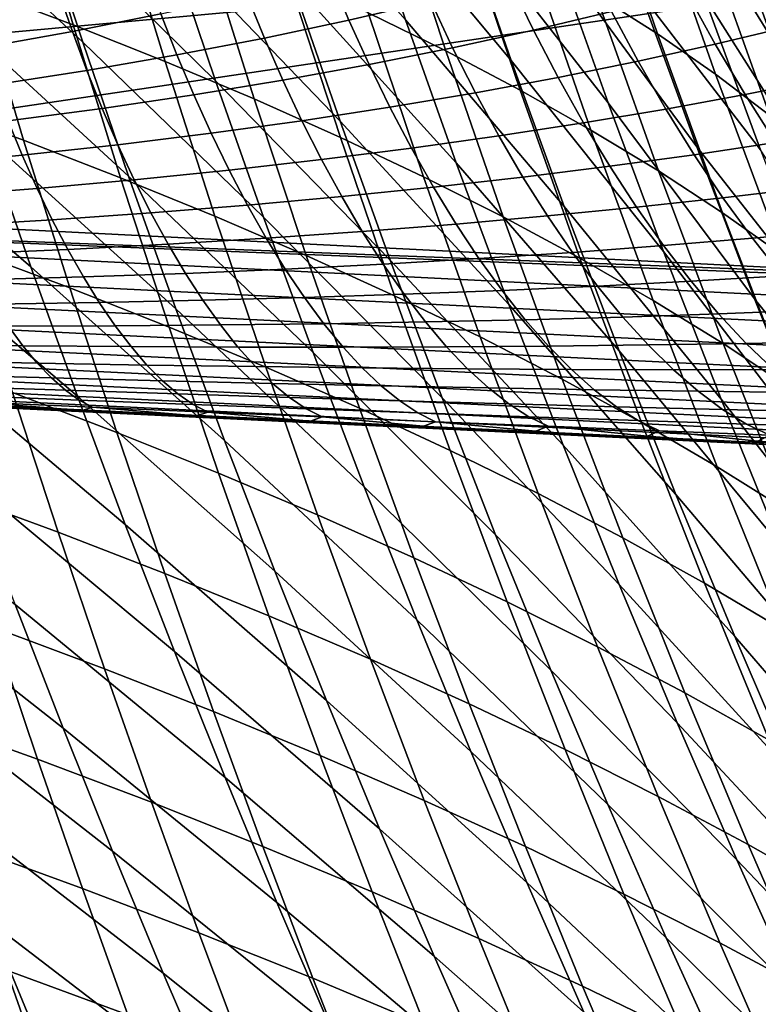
# Model space of a CAD drawing. Header units: metres. Extents: x -248 to 28, y -28 to 28.
# Tile 270 of 507: x -28.33 to -26.32, y -12.29 to -9.61. Entities that reach past the tile are written whole.
import ezdxf

# ---------------------------------------------------------------- set-up
doc = ezdxf.new("R2010")
doc.units = ezdxf.units.M
doc.layers.add('solid_10_061_053_XXX', color=7, linetype='CONTINUOUS')

msp = doc.modelspace()

# ---------------------------------------------------------------- linework, layer by layer
at = {"layer": 'solid_10_061_053_XXX'}
for points in [[(-26.359903, -8.659071, 29.647028), (-26.123323, -9.244266, 28.676643), (-25.951056, -9.717511, 28.927715), (-26.202505, -9.124707, 29.883686)], [(-26.279995, -9.662742, 34.025173), (-26.614149, -9.12011, 34.9706), (-26.755707, -8.693079, 34.721672), (-26.43429, -9.230078, 33.762093)], [(-27.279171, -9.610441, 40.379803), (-27.717262, -9.117558, 41.293125), (-27.839912, -8.727932, 41.032051), (-27.412252, -9.217152, 40.104603)], [(-25.8545, -9.959603, 117.296837), (-26.332825, -8.776834, 117.224854), (-26.350863, -8.782886, 117.114609), (-25.878548, -9.9695, 117.194351)], [(-25.82058, -9.945643, 117.396004), (-26.303453, -8.766201, 117.332352), (-26.332825, -8.776834, 117.224854), (-25.8545, -9.959603, 117.296837)], [(-26.11746, -9.786198, 32.816685), (-26.43429, -9.230078, 33.762093), (-26.58165, -8.794518, 33.512455), (-26.278191, -9.34453, 32.552673)], [(-25.878548, -9.9695, 117.194351), (-26.350863, -8.782886, 117.114609), (-26.229885, -9.112985, 117.108063)], [(-26.991463, -9.721471, 39.187843), (-27.412252, -9.217152, 40.104603), (-27.540272, -8.820374, 39.84174), (-27.130484, -9.320638, 38.910595)], [(-28.159082, -9.670756, 44.198551), (-28.658716, -9.206562, 45.083057), (-28.77042, -8.840384, 44.817085), (-28.279867, -9.30183, 43.918621)], [(-25.978354, -9.914771, 31.608021), (-26.278191, -9.34453, 32.552673), (-26.431526, -8.900095, 32.302467), (-26.14571, -9.463738, 31.343222)], [(-27.797192, -9.776413, 43.028721), (-28.279867, -9.30183, 43.918621), (-28.396559, -8.929318, 43.6502), (-27.923494, -9.400808, 42.746063)], [(-26.726862, -9.836903, 37.991173), (-27.130484, -9.320638, 38.910595), (-27.264086, -8.916399, 38.646061), (-26.872057, -9.428204, 37.71199)], [(-32.145775, -9.990555, 165.550507), (-24.730995, -9.312403, 163.919098), (-32.114403, -8.974587, 165.913834), (-32.180965, -9.988788, 165.560165)], [(-26.48547, -9.95693, 36.790665), (-26.872057, -9.428204, 37.71199), (-27.011459, -9.016183, 37.4459), (-26.637077, -9.540035, 36.50967)], [(-27.457806, -9.886201, 41.851467), (-27.923494, -9.400808, 42.746063), (-28.045408, -9.021671, 42.475281), (-27.589882, -9.503618, 41.566166)], [(-26.592409, -9.648623, 114.56546), (-26.763336, -9.150677, 114.719658), (-26.925318, -9.049584, 114.399872), (-26.760546, -9.541, 114.24678)], [(-28.185005, -9.624077, 111.582626), (-28.310827, -9.197971, 111.740906), (-28.563286, -9.105573, 111.475822), (-28.443348, -9.526827, 111.319122)], [(-27.14106, -10.000308, 40.667645), (-27.589882, -9.503618, 41.566166), (-27.717262, -9.117558, 41.293125), (-27.279171, -9.610441, 40.379803)], [(-26.311571, -9.965071, 35.50806), (-26.637077, -9.540035, 36.50967), (-26.78249, -9.119904, 36.242146), (-26.466091, -9.544119, 35.23262)], [(-26.118803, -10.092443, 34.302052), (-26.466091, -9.544119, 35.23262), (-26.614149, -9.12011, 34.9706), (-26.279995, -9.662742, 34.025173)], [(-27.169701, -9.694968, 113.162674), (-27.321665, -9.232095, 113.320465), (-27.526894, -9.133697, 113.022598), (-27.381054, -9.590811, 112.86615)], [(-26.43408, -9.758617, 114.88858), (-26.611231, -9.253966, 115.043869), (-26.763336, -9.150677, 114.719658), (-26.592409, -9.648623, 114.56546)], [(-28.034229, -10.036222, 44.49025), (-28.543188, -9.569102, 45.360172), (-28.658716, -9.206562, 45.083057), (-28.159082, -9.670756, 44.198551)], [(-27.934351, -9.723778, 111.852844), (-28.06616, -9.292667, 112.01268), (-28.310827, -9.197971, 111.740906), (-28.185005, -9.624077, 111.582626)], [(-26.847057, -10.118938, 39.478127), (-27.279171, -9.610441, 40.379803), (-27.412252, -9.217152, 40.104603), (-26.991463, -9.721471, 39.187843)], [(-26.967215, -9.801558, 113.464859), (-27.125389, -9.332761, 113.62397), (-27.321665, -9.232095, 113.320465), (-27.169701, -9.694968, 113.162674)], [(-25.949377, -10.225001, 33.094864), (-26.279995, -9.662742, 34.025173), (-26.43429, -9.230078, 33.762093), (-26.11746, -9.786198, 32.816685)], [(-26.285772, -9.871007, 115.215828), (-26.469215, -9.359477, 115.372192), (-26.611231, -9.253966, 115.043869), (-26.43408, -9.758617, 114.88858)], [(-26.166096, -9.524249, 116.425629), (-26.326088, -9.268298, 116.127335), (-26.337502, -9.467232, 115.704323), (-26.135956, -9.796414, 115.975426)], [(-30.01219, -10.097706, 164.964523), (-24.730995, -9.312403, 163.919098), (-32.145775, -9.990555, 165.550507)], [(-30.01219, -10.097706, 164.964523), (-25.644665, -10.317073, 163.76239), (-24.730995, -9.312403, 163.919098)], [(-27.666533, -10.148591, 43.32354), (-28.159082, -9.670756, 44.198551), (-28.279867, -9.30183, 43.918621), (-27.797192, -9.776413, 43.028721)], [(-27.691605, -9.825959, 112.12957), (-27.829498, -9.389688, 112.290955), (-28.06616, -9.292667, 112.01268), (-27.934351, -9.723778, 111.852844)], [(-26.575905, -10.242293, 38.283787), (-26.991463, -9.721471, 39.187843), (-27.130484, -9.320638, 38.910595), (-26.726862, -9.836903, 37.991173)], [(-26.773811, -9.910609, 113.772438), (-26.938278, -9.435721, 113.932846), (-27.125389, -9.332761, 113.62397), (-26.967215, -9.801558, 113.464859)], [(-26.469215, -9.359477, 115.372192), (-26.285772, -9.871007, 115.215828), (-26.147705, -9.985816, 115.546906), (-26.337502, -9.467232, 115.704323)], [(-27.456982, -9.930651, 112.412605), (-27.601057, -9.489059, 112.575508), (-27.829498, -9.389688, 112.290955), (-27.691605, -9.825959, 112.12957)], [(-27.32106, -10.26539, 42.149323), (-27.797192, -9.776413, 43.028721), (-27.923494, -9.400808, 42.746063), (-27.457806, -9.886201, 41.851467)], [(-28.320345, -9.938664, 111.155121), (-28.443348, -9.526827, 111.319122), (-28.709164, -9.431998, 111.062538), (-28.592138, -9.839257, 110.900253)], [(-27.210461, -9.559407, 157.99324), (-27.433493, -9.611295, 158.188004), (-27.485819, -9.48705, 158.158035), (-27.267401, -9.428675, 157.963745)], [(-26.718, -9.587464, 157.629532), (-26.930592, -9.638258, 157.832947), (-26.995209, -9.504625, 157.794189), (-26.787838, -9.447042, 157.591156)], [(-26.589706, -10.022148, 114.085091), (-26.760546, -9.541, 114.24678), (-26.938278, -9.435721, 113.932846), (-26.773811, -9.910609, 113.772438)], [(-26.327703, -10.370575, 37.085495), (-26.726862, -9.836903, 37.991173), (-26.872057, -9.428204, 37.71199), (-26.48547, -9.95693, 36.790665)], [(-28.30077, -10.283851, 45.948822), (-28.835106, -9.824257, 46.798061), (-28.949181, -9.471342, 46.512821), (-28.423862, -9.92815, 45.648674)], [(-26.337502, -9.467232, 115.704323), (-26.147705, -9.985816, 115.546906), (-26.135956, -9.796414, 115.975426)], [(-27.945982, -9.593938, 158.533081), (-28.187412, -9.642171, 158.713165), (-28.224976, -9.53327, 158.690567), (-27.987394, -9.479218, 158.510895)], [(-27.433493, -9.611295, 158.188004), (-27.664165, -9.660178, 158.378189), (-27.712059, -9.542182, 158.347931), (-27.485819, -9.48705, 158.158035)], [(-27.230698, -10.037881, 112.701736), (-27.381054, -9.590811, 112.86615), (-27.601057, -9.489059, 112.575508), (-27.456982, -9.930651, 112.412605)], [(-26.232098, -9.627965, 157.259491), (-26.43483, -9.676715, 157.470703), (-26.513218, -9.534156, 157.422226), (-26.31633, -9.478396, 157.211349)], [(-28.055918, -10.040645, 111.416924), (-28.185005, -9.624077, 111.582626), (-28.443348, -9.526827, 111.319122), (-28.320345, -9.938664, 111.155121)], [(-26.997948, -10.386817, 40.968445), (-27.457806, -9.886201, 41.851467), (-27.589882, -9.503618, 41.566166), (-27.14106, -10.000308, 40.667645)], [(-26.930592, -9.638258, 157.832947), (-27.15089, -9.68646, 158.032181), (-27.210461, -9.559407, 157.99324), (-26.995209, -9.504625, 157.794189)], [(-28.187412, -9.642171, 158.713165), (-28.436157, -9.686725, 158.887863), (-28.47006, -9.583352, 158.86499), (-28.224976, -9.53327, 158.690567)], [(-27.664165, -9.660178, 158.378189), (-27.90233, -9.705939, 158.563461), (-27.945982, -9.593938, 158.533081), (-27.712059, -9.542182, 158.347931)], [(-26.415113, -10.136202, 114.402512), (-26.592409, -9.648623, 114.56546), (-26.760546, -9.541, 114.24678), (-26.589706, -10.022148, 114.085091)], [(-26.43483, -9.676715, 157.470703), (-26.645285, -9.723204, 157.678101), (-26.718, -9.587464, 157.629532), (-26.513218, -9.534156, 157.422226)], [(-26.150623, -10.382922, 35.797283), (-26.48547, -9.95693, 36.790665), (-26.637077, -9.540035, 36.50967), (-26.311571, -9.965071, 35.50806)], [(-25.950748, -10.51911, 34.593098), (-26.311571, -9.965071, 35.50806), (-26.466091, -9.544119, 35.23262), (-26.118803, -10.092443, 34.302052)], [(-27.905338, -10.398357, 44.793987), (-28.423862, -9.92815, 45.648674), (-28.543188, -9.569102, 45.360172), (-28.034229, -10.036222, 44.49025)], [(-27.15089, -9.68646, 158.032181), (-27.378777, -9.731991, 158.226944), (-27.433493, -9.611295, 158.188004), (-27.210461, -9.559407, 157.99324)], [(-27.90233, -9.705939, 158.563461), (-28.147802, -9.748447, 158.743515), (-28.187412, -9.642171, 158.713165), (-27.945982, -9.593938, 158.533081)], [(-27.01297, -10.147679, 112.996765), (-27.169701, -9.694968, 113.162674), (-27.381054, -9.590811, 112.86615), (-27.230698, -10.037881, 112.701736)], [(-26.697298, -10.51308, 39.781776), (-27.14106, -10.000308, 40.667645), (-27.279171, -9.610441, 40.379803), (-26.847057, -10.118938, 39.478127)], [(-26.645285, -9.723204, 157.678101), (-26.863365, -9.767374, 157.881409), (-26.930592, -9.638258, 157.832947), (-26.718, -9.587464, 157.629532)], [(-27.79907, -10.145227, 111.68544), (-27.934351, -9.723778, 111.852844), (-28.185005, -9.624077, 111.582626), (-28.055918, -10.040645, 111.416924)], [(-27.378777, -9.731991, 158.226944), (-27.614103, -9.774754, 158.416946), (-27.664165, -9.660178, 158.378189), (-27.433493, -9.611295, 158.188004)], [(-26.144821, -9.771742, 157.318634), (-26.353689, -9.813688, 157.529663), (-26.43483, -9.676715, 157.470703), (-26.232098, -9.627965, 157.259491)], [(-28.147802, -9.748447, 158.743515), (-28.400375, -9.787564, 158.91806), (-28.436157, -9.686725, 158.887863), (-28.187412, -9.642171, 158.713165)], [(-27.614103, -9.774754, 158.416946), (-27.856707, -9.814647, 158.601898), (-27.90233, -9.705939, 158.563461), (-27.664165, -9.660178, 158.378189)], [(-26.863365, -9.767374, 157.881409), (-27.088949, -9.809162, 158.080338), (-27.15089, -9.68646, 158.032181), (-26.930592, -9.638258, 157.832947)], [(-26.250252, -10.252798, 114.72438), (-26.43408, -9.758617, 114.88858), (-26.592409, -9.648623, 114.56546), (-26.415113, -10.136202, 114.402512)], [(-27.531548, -10.517452, 43.630802), (-28.034229, -10.036222, 44.49025), (-28.159082, -9.670756, 44.198551), (-27.666533, -10.148591, 43.32354)], [(-27.088949, -9.809162, 158.080338), (-27.321909, -9.8485, 158.274612), (-27.378777, -9.731991, 158.226944), (-27.15089, -9.68646, 158.032181)], [(-26.353689, -9.813688, 157.529663), (-26.570086, -9.85356, 157.736649), (-26.645285, -9.723204, 157.678101), (-26.43483, -9.676715, 157.470703)], [(-27.856707, -9.814647, 158.601898), (-28.10639, -9.851553, 158.781494), (-28.147802, -9.748447, 158.743515), (-27.90233, -9.705939, 158.563461)], [(-26.804014, -10.260075, 113.297485), (-26.967215, -9.801558, 113.464859), (-27.169701, -9.694968, 113.162674), (-27.01297, -10.147679, 112.996765)], [(-27.550024, -10.252446, 111.960487), (-27.691605, -9.825959, 112.12957), (-27.934351, -9.723778, 111.852844), (-27.79907, -10.145227, 111.68544)], [(-27.321909, -9.8485, 158.274612), (-27.562082, -9.885304, 158.463974), (-27.614103, -9.774754, 158.416946), (-27.378777, -9.731991, 158.226944)], [(-26.419218, -10.64439, 38.590179), (-26.847057, -10.118938, 39.478127), (-26.991463, -9.721471, 39.187843), (-26.575905, -10.242293, 38.283787)], [(-26.570086, -9.85356, 157.736649), (-26.793894, -9.89131, 157.939331), (-26.863365, -9.767374, 157.881409), (-26.645285, -9.723204, 157.678101)], [(-28.10639, -9.851553, 158.781494), (-28.362946, -9.885353, 158.955475), (-28.400375, -9.787564, 158.91806), (-28.147802, -9.748447, 158.743515)], [(-26.793894, -9.89131, 157.939331), (-27.024982, -9.926884, 158.137466), (-27.088949, -9.809162, 158.080338), (-26.863365, -9.767374, 157.881409)], [(-26.095333, -10.371963, 115.0504), (-26.285772, -9.871007, 115.215828), (-26.43408, -9.758617, 114.88858), (-26.250252, -10.252798, 114.72438)], [(-27.562082, -9.885304, 158.463974), (-27.809294, -9.919486, 158.648148), (-27.856707, -9.814647, 158.601898), (-27.614103, -9.774754, 158.416946)], [(-27.179678, -10.641274, 42.46003), (-27.666533, -10.148591, 43.32354), (-27.797192, -9.776413, 43.028721), (-27.32106, -10.26539, 42.149323)], [(-26.054962, -9.908984, 157.388504), (-26.270229, -9.944366, 157.598816), (-26.353689, -9.813688, 157.529663), (-26.144821, -9.771742, 157.318634)], [(-28.173939, -10.636349, 46.260864), (-28.717516, -10.173808, 47.094555), (-28.835106, -9.824257, 46.798061), (-28.30077, -10.283851, 45.948822)], [(-27.809294, -9.919486, 158.648148), (-28.063339, -9.950944, 158.826874), (-28.10639, -9.851553, 158.781494), (-27.856707, -9.814647, 158.601898)], [(-27.024982, -9.926884, 158.137466), (-27.263206, -9.960224, 158.33078), (-27.321909, -9.8485, 158.274612), (-27.088949, -9.809162, 158.080338)], [(-26.60405, -10.375096, 113.603607), (-26.773811, -9.910609, 113.772438), (-26.967215, -9.801558, 113.464859), (-26.804014, -10.260075, 113.297485)], [(-26.270229, -9.944366, 157.598816), (-26.492804, -9.97786, 157.804886), (-26.570086, -9.85356, 157.736649), (-26.353689, -9.813688, 157.529663)], [(-28.194525, -10.341287, 110.983757), (-28.320345, -9.938664, 111.155121), (-28.592138, -9.839257, 110.900253), (-28.472479, -10.237423, 110.730736)], [(-28.063339, -9.950944, 158.826874), (-28.324001, -9.979575, 158.999878), (-28.362946, -9.885353, 158.955475), (-28.10639, -9.851553, 158.781494)], [(-27.308996, -10.36233, 112.241852), (-27.456982, -9.930651, 112.412605), (-27.691605, -9.825959, 112.12957), (-27.550024, -10.252446, 111.960487)], [(-27.263206, -9.960224, 158.33078), (-27.508394, -9.99126, 158.519043), (-27.562082, -9.885304, 158.463974), (-27.321909, -9.8485, 158.274612)], [(-26.163813, -10.780956, 37.39452), (-26.575905, -10.242293, 38.283787), (-26.726862, -9.836903, 37.991173), (-26.327703, -10.370575, 37.085495)], [(-26.492804, -9.97786, 157.804886), (-26.722553, -10.009424, 158.006454), (-26.793894, -9.89131, 157.939331), (-26.570086, -9.85356, 157.736649)], [(-28.324001, -9.979575, 158.999878), (-28.591036, -10.005269, 159.166931), (-28.626127, -9.915916, 159.12355), (-28.362946, -9.885353, 158.955475)], [(-27.508394, -9.99126, 158.519043), (-27.760361, -10.019917, 158.701996), (-27.809294, -9.919486, 158.648148), (-27.562082, -9.885304, 158.463974)], [(-26.849869, -10.77003, 41.282516), (-27.32106, -10.26539, 42.149323), (-27.457806, -9.886201, 41.851467), (-26.997948, -10.386817, 40.968445)], [(-26.722553, -10.009424, 158.006454), (-26.959332, -10.039013, 158.203293), (-27.024982, -9.926884, 158.137466), (-26.793894, -9.89131, 157.939331)], [(-27.772442, -10.757287, 45.110031), (-28.30077, -10.283851, 45.948822), (-28.423862, -9.92815, 45.648674), (-27.905338, -10.398357, 44.793987)], [(-27.760361, -10.019917, 158.701996), (-28.018894, -10.046106, 158.87941), (-28.063339, -9.950944, 158.826874), (-27.809294, -9.919486, 158.648148)], [(-27.0762, -10.474911, 112.529327), (-27.230698, -10.037881, 112.701736), (-27.456982, -9.930651, 112.412605), (-27.308996, -10.36233, 112.241852)], [(-26.959332, -10.039013, 158.203293), (-27.202986, -10.066583, 158.395187), (-27.263206, -9.960224, 158.33078), (-27.024982, -9.926884, 158.137466)], [(-26.41329, -10.492772, 113.914825), (-26.589706, -10.022148, 114.085091), (-26.773811, -9.910609, 113.772438), (-26.60405, -10.375096, 113.603607)], [(-28.018894, -10.046106, 158.87941), (-28.283773, -10.069745, 159.051056), (-28.324001, -9.979575, 158.999878), (-28.063339, -9.950944, 158.826874)], [(-27.92382, -10.447872, 111.243713), (-28.055918, -10.040645, 111.416924), (-28.320345, -9.938664, 111.155121), (-28.194525, -10.341287, 110.983757)], [(-26.184855, -10.068069, 157.67778), (-26.413807, -10.095456, 157.882416), (-26.492804, -9.97786, 157.804886), (-26.270229, -9.944366, 157.598816)], [(-25.983282, -10.797631, 36.100647), (-26.327703, -10.370575, 37.085495), (-26.48547, -9.95693, 36.790665), (-26.150623, -10.382922, 35.797283)], [(-28.283773, -10.069745, 159.051056), (-28.554749, -10.090736, 159.21669), (-28.591036, -10.005269, 159.166931), (-28.324001, -9.979575, 158.999878)], [(-27.202986, -10.066583, 158.395187), (-27.453331, -10.092072, 158.581894), (-27.508394, -9.99126, 158.519043), (-27.263206, -9.960224, 158.33078)], [(-26.413807, -10.095456, 157.882416), (-26.649677, -10.121099, 158.082382), (-26.722553, -10.009424, 158.006454), (-26.492804, -9.97786, 157.804886)], [(-27.453331, -10.092072, 158.581894), (-27.710176, -10.115417, 158.763184), (-27.760361, -10.019917, 158.701996), (-27.508394, -9.99126, 158.519043)], [(-26.542221, -10.903934, 40.099117), (-26.997948, -10.386817, 40.968445), (-27.14106, -10.000308, 40.667645), (-26.697298, -10.51308, 39.781776)], [(-26.649677, -10.121099, 158.082382), (-26.892303, -10.144966, 158.277451), (-26.959332, -10.039013, 158.203293), (-26.722553, -10.009424, 158.006454)], [(-27.392265, -10.883102, 43.950787), (-27.905338, -10.398357, 44.793987), (-28.034229, -10.036222, 44.49025), (-27.531548, -10.517452, 43.630802)], [(-27.710176, -10.115417, 158.763184), (-27.973303, -10.136549, 158.938873), (-28.018894, -10.046106, 158.87941), (-27.760361, -10.019917, 158.701996)], [(-26.85186, -10.590219, 112.822716), (-27.01297, -10.147679, 112.996765), (-27.230698, -10.037881, 112.701736), (-27.0762, -10.474911, 112.529327)], [(-26.892303, -10.144966, 158.277451), (-27.141521, -10.16702, 158.467453), (-27.202986, -10.066583, 158.395187), (-26.959332, -10.039013, 158.203293)], [(-26.231955, -10.613132, 114.23082), (-26.415113, -10.136202, 114.402512), (-26.589706, -10.022148, 114.085091), (-26.41329, -10.492772, 113.914825)], [(-24.802998, -10.434201, 163.494354), (-32.17807, -10.065853, 165.524445), (-32.192364, -10.137871, 165.484909), (-24.817402, -10.504205, 163.454254)], [(-32.17807, -10.065853, 165.524445), (-24.814175, -10.358794, 163.53331), (-25.644665, -10.317073, 163.76239)], [(-24.802998, -10.434201, 163.494354), (-24.778044, -10.360609, 163.523331), (-24.814175, -10.358794, 163.53331), (-32.17807, -10.065853, 165.524445)], [(-32.17807, -10.065853, 165.524445), (-25.644665, -10.317073, 163.76239), (-30.01219, -10.097706, 164.964523)], [(-27.973303, -10.136549, 158.938873), (-28.242485, -10.155395, 159.108749), (-28.283773, -10.069745, 159.051056), (-28.018894, -10.046106, 158.87941)], [(-27.660585, -10.557211, 111.510399), (-27.79907, -10.145227, 111.68544), (-28.055918, -10.040645, 111.416924), (-27.92382, -10.447872, 111.243713)], [(-27.141521, -10.16702, 158.467453), (-27.397141, -10.187211, 158.652145), (-27.453331, -10.092072, 158.581894), (-27.202986, -10.066583, 158.395187)], [(-28.242485, -10.155395, 159.108749), (-28.517471, -10.171875, 159.272614), (-28.554749, -10.090736, 159.21669), (-28.283773, -10.069745, 159.051056)], [(-27.397141, -10.187211, 158.652145), (-27.65896, -10.20549, 158.83136), (-27.710176, -10.115417, 158.763184), (-27.453331, -10.092072, 158.581894)], [(-26.09803, -10.184159, 157.766174), (-26.333536, -10.20574, 157.968872), (-26.413807, -10.095456, 157.882416), (-26.184855, -10.068069, 157.67778)], [(-27.65896, -10.20549, 158.83136), (-27.92676, -10.221797, 159.004913), (-27.973303, -10.136549, 158.938873), (-27.710176, -10.115417, 158.763184)], [(-26.25684, -11.043204, 38.91069), (-26.697298, -10.51308, 39.781776), (-26.847057, -10.118938, 39.478127), (-26.419218, -10.64439, 38.590179)], [(-26.333536, -10.20574, 157.968872), (-26.575674, -10.225761, 158.166748), (-26.649677, -10.121099, 158.082382), (-26.413807, -10.095456, 157.882416)], [(-24.817402, -10.504205, 163.454254), (-32.192364, -10.137871, 165.484909), (-32.208473, -10.204795, 165.437836), (-24.833542, -10.569161, 163.406967)], [(-27.92676, -10.221797, 159.004913), (-28.200308, -10.236075, 159.172638), (-28.242485, -10.155395, 159.108749), (-27.973303, -10.136549, 158.938873)], [(-27.405035, -10.669337, 111.783623), (-27.550024, -10.252446, 111.960487), (-27.79907, -10.145227, 111.68544), (-27.660585, -10.557211, 111.510399)], [(-26.824278, -10.244196, 158.359589), (-27.079168, -10.261019, 158.547226), (-27.141521, -10.16702, 158.467453), (-26.892303, -10.144966, 158.277451)], [(-26.575674, -10.225761, 158.166748), (-26.824278, -10.244196, 158.359589), (-26.892303, -10.144966, 158.277451), (-26.649677, -10.121099, 158.082382)], [(-26.060257, -10.736205, 114.551285), (-26.250252, -10.252798, 114.72438), (-26.415113, -10.136202, 114.402512), (-26.231955, -10.613132, 114.23082)], [(-28.0434, -10.985789, 46.585056), (-28.596437, -10.520156, 47.402546), (-28.717516, -10.173808, 47.094555), (-28.173939, -10.636349, 46.260864)], [(-28.200308, -10.236075, 159.172638), (-28.479355, -10.24826, 159.334351), (-28.517471, -10.171875, 159.272614), (-28.242485, -10.155395, 159.108749)], [(-27.033689, -11.01394, 42.783886), (-27.531548, -10.517452, 43.630802), (-27.666533, -10.148591, 43.32354), (-27.179678, -10.641274, 42.46003)], [(-27.079168, -10.261019, 158.547226), (-27.340151, -10.276189, 158.729492), (-27.397141, -10.187211, 158.652145), (-27.141521, -10.16702, 158.467453)], [(-26.636187, -10.708287, 113.121811), (-26.804014, -10.260075, 113.297485), (-27.01297, -10.147679, 112.996765), (-26.85186, -10.590219, 112.822716)], [(-27.340151, -10.276189, 158.729492), (-27.607018, -10.289669, 158.906204), (-27.65896, -10.20549, 158.83136), (-27.397141, -10.187211, 158.652145)], [(-26.252399, -10.308141, 158.063812), (-26.333536, -10.20574, 157.968872), (-26.09803, -10.184159, 157.766174), (-26.010202, -10.292034, 157.863525)], [(-24.833542, -10.569161, 163.406967), (-32.208473, -10.204795, 165.437836), (-32.2262, -10.265799, 165.383804), (-24.851223, -10.628295, 163.353058)], [(-27.879543, -10.301411, 159.077225), (-28.157499, -10.311371, 159.242416), (-28.200308, -10.236075, 159.172638), (-27.92676, -10.221797, 159.004913)], [(-27.607018, -10.289669, 158.906204), (-27.879543, -10.301411, 159.077225), (-27.92676, -10.221797, 159.004913), (-27.65896, -10.20549, 158.83136)], [(-26.7556, -10.336187, 158.449265), (-26.824278, -10.244196, 158.359589), (-26.575674, -10.225761, 158.166748), (-26.500925, -10.322865, 158.259109)], [(-26.500925, -10.322865, 158.259109), (-26.575674, -10.225761, 158.166748), (-26.333536, -10.20574, 157.968872), (-26.252399, -10.308141, 158.063812)], [(-28.157499, -10.311371, 159.242416), (-28.440634, -10.319498, 159.401642), (-28.479355, -10.24826, 159.334351), (-28.200308, -10.236075, 159.172638)], [(-28.06613, -10.7349, 110.80497), (-28.194525, -10.341287, 110.983757), (-28.472479, -10.237423, 110.730736), (-28.35042, -10.626703, 110.553932)], [(-27.157389, -10.784283, 112.063164), (-27.308996, -10.36233, 112.241852), (-27.550024, -10.252446, 111.960487), (-27.405035, -10.669337, 111.783623)], [(-27.016243, -10.34809, 158.634094), (-27.079168, -10.261019, 158.547226), (-26.824278, -10.244196, 158.359589), (-26.7556, -10.336187, 158.449265)], [(-25.99383, -11.188059, 37.718098), (-26.419218, -10.64439, 38.590179), (-26.575905, -10.242293, 38.283787), (-26.163813, -10.780956, 37.39452)], [(-24.851223, -10.628295, 163.353058), (-32.2262, -10.265799, 165.383804), (-32.245327, -10.320127, 165.323502), (-24.870235, -10.6809, 163.293167)], [(-27.554607, -10.367517, 158.987305), (-27.607018, -10.289669, 158.906204), (-27.340151, -10.276189, 158.729492), (-27.282648, -10.358542, 158.813492)], [(-27.282648, -10.358542, 158.813492), (-27.340151, -10.276189, 158.729492), (-27.079168, -10.261019, 158.547226), (-27.016243, -10.34809, 158.634094)], [(-26.696852, -11.150012, 41.610165), (-27.179678, -10.641274, 42.46003), (-27.32106, -10.26539, 42.149323), (-26.849869, -10.77003, 41.282516)], [(-26.429401, -10.829144, 113.426315), (-26.60405, -10.375096, 113.603607), (-26.804014, -10.260075, 113.297485), (-26.636187, -10.708287, 113.121811)], [(-27.635565, -11.11314, 45.438648), (-28.173939, -10.636349, 46.260864), (-28.30077, -10.283851, 45.948822), (-27.772442, -10.757287, 45.110031)], [(-28.114275, -10.38089, 159.317703), (-28.157499, -10.311371, 159.242416), (-27.879543, -10.301411, 159.077225), (-27.831892, -10.374976, 159.155411)], [(-27.831892, -10.374976, 159.155411), (-27.879543, -10.301411, 159.077225), (-27.607018, -10.289669, 158.906204), (-27.554607, -10.367517, 158.987305)], [(-26.425789, -10.411908, 158.358994), (-26.500925, -10.322865, 158.259109), (-26.252399, -10.308141, 158.063812), (-26.170795, -10.402127, 158.166718)], [(-24.870235, -10.6809, 163.293167), (-32.245327, -10.320127, 165.323502), (-32.26561, -10.36711, 165.25766), (-24.890352, -10.726347, 163.228012)], [(-28.401505, -10.385218, 159.474106), (-28.440634, -10.319498, 159.401642), (-28.157499, -10.311371, 159.242416), (-28.114275, -10.38089, 159.317703)], [(-26.686602, -10.420463, 158.54599), (-26.7556, -10.336187, 158.449265), (-26.500925, -10.322865, 158.259109), (-26.425789, -10.411908, 158.358994)], [(-27.788971, -10.845963, 111.062943), (-27.92382, -10.447872, 111.243713), (-28.194525, -10.341287, 110.983757), (-28.06613, -10.7349, 110.80497)], [(-27.501974, -10.438628, 159.074249), (-27.554607, -10.367517, 158.987305), (-27.282648, -10.358542, 158.813492), (-27.224905, -10.433843, 158.903732)], [(-27.224905, -10.433843, 158.903732), (-27.282648, -10.358542, 158.813492), (-27.016243, -10.34809, 158.634094), (-26.953043, -10.427781, 158.727615)], [(-26.953043, -10.427781, 158.727615), (-27.016243, -10.34809, 158.634094), (-26.7556, -10.336187, 158.449265), (-26.686602, -10.420463, 158.54599)], [(-24.890352, -10.726347, 163.228012), (-32.26561, -10.36711, 165.25766), (-32.286808, -10.406165, 165.187088), (-24.911333, -10.764094, 163.158371)], [(-28.362137, -10.445078, 159.551361), (-28.401505, -10.385218, 159.474106), (-28.114275, -10.38089, 159.317703), (-28.070827, -10.44427, 159.398117)], [(-28.070827, -10.44427, 159.398117), (-28.114275, -10.38089, 159.317703), (-27.831892, -10.374976, 159.155411), (-27.784025, -10.442111, 159.239059)], [(-27.784025, -10.442111, 159.239059), (-27.831892, -10.374976, 159.155411), (-27.554607, -10.367517, 158.987305), (-27.501974, -10.438628, 159.074249)], [(-26.917866, -10.902081, 112.348839), (-27.0762, -10.474911, 112.529327), (-27.308996, -10.36233, 112.241852), (-27.157389, -10.784283, 112.063164)], [(-26.381853, -11.291541, 40.430477), (-26.849869, -10.77003, 41.282516), (-26.997948, -10.386817, 40.968445), (-26.542221, -10.903934, 40.099117)], [(-26.231722, -10.952822, 113.735931), (-26.41329, -10.492772, 113.914825), (-26.60405, -10.375096, 113.603607), (-26.429401, -10.829144, 113.426315)], [(-25.809582, -11.209156, 36.418522), (-26.163813, -10.780956, 37.39452), (-26.327703, -10.370575, 37.085495), (-25.983282, -10.797631, 36.100647)], [(-24.911333, -10.764094, 163.158371), (-32.286808, -10.406165, 165.187088), (-32.308655, -10.43681, 165.112671), (-24.932926, -10.793692, 163.085068)], [(-27.248714, -11.24565, 44.283775), (-27.772442, -10.757287, 45.110031), (-27.905338, -10.398357, 44.793987), (-27.392265, -10.883102, 43.950787)], [(-26.617687, -10.496586, 158.649307), (-26.686602, -10.420463, 158.54599), (-26.425789, -10.411908, 158.358994), (-26.350702, -10.492429, 158.465881)], [(-26.350702, -10.492429, 158.465881), (-26.425789, -10.411908, 158.358994), (-26.170795, -10.402127, 158.166718), (-26.089188, -10.487214, 158.2771)], [(-24.932926, -10.793692, 163.085068), (-32.308655, -10.43681, 165.112671), (-32.330875, -10.458667, 165.035324), (-24.954876, -10.814785, 163.008972)], [(-28.027437, -10.501184, 159.483261), (-28.070827, -10.44427, 159.398117), (-27.784025, -10.442111, 159.239059), (-27.736242, -10.502468, 159.327774)], [(-27.736242, -10.502468, 159.327774), (-27.784025, -10.442111, 159.239059), (-27.501974, -10.438628, 159.074249), (-27.449444, -10.502637, 159.166595)], [(-27.449444, -10.502637, 159.166595), (-27.501974, -10.438628, 159.074249), (-27.224905, -10.433843, 158.903732), (-27.167269, -10.501702, 158.999741)], [(-27.167269, -10.501702, 158.999741), (-27.224905, -10.433843, 158.903732), (-26.953043, -10.427781, 158.727615), (-26.889946, -10.499681, 158.827301)], [(-26.889946, -10.499681, 158.827301), (-26.953043, -10.427781, 158.727615), (-26.686602, -10.420463, 158.54599), (-26.617687, -10.496586, 158.649307)], [(-24.954876, -10.814785, 163.008972), (-32.330875, -10.458667, 165.035324), (-32.353203, -10.471463, 164.955994), (-24.976917, -10.827124, 162.931015)], [(-28.622068, -10.495207, 159.777054), (-28.657711, -10.444511, 159.698715), (-28.362137, -10.445078, 159.551361), (-28.322792, -10.498768, 159.633026)], [(-28.322792, -10.498768, 159.633026), (-28.362137, -10.445078, 159.551361), (-28.070827, -10.44427, 159.398117), (-28.027437, -10.501184, 159.483261)], [(-27.519159, -10.959929, 111.327652), (-27.660585, -10.557211, 111.510399), (-27.92382, -10.447872, 111.243713), (-27.788971, -10.845963, 111.062943)], [(-24.976917, -10.827124, 162.931015), (-32.353203, -10.471463, 164.955994), (-25.892757, -10.787473, 163.097916), (-24.986237, -10.831163, 162.848328)], [(-32.353203, -10.471463, 164.955994), (-30.254393, -10.577263, 164.295227), (-25.892757, -10.787473, 163.097916)], [(-28.586554, -10.53975, 159.8591), (-28.622068, -10.495207, 159.777054), (-28.322792, -10.498768, 159.633026), (-28.283636, -10.54601, 159.718674)], [(-26.686682, -11.022764, 112.640427), (-26.85186, -10.590219, 112.822716), (-27.0762, -10.474911, 112.529327), (-26.917866, -10.902081, 112.348839)], [(-26.549183, -10.564163, 158.758667), (-26.617687, -10.496586, 158.649307), (-26.350702, -10.492429, 158.465881), (-26.276024, -10.564012, 158.579224)], [(-26.043362, -11.07935, 114.050339), (-26.231955, -10.613132, 114.23082), (-26.41329, -10.492772, 113.914825), (-26.231722, -10.952822, 113.735931)], [(-26.276024, -10.564012, 158.579224), (-26.350702, -10.492429, 158.465881), (-26.089188, -10.487214, 158.2771), (-26.007975, -10.562961, 158.394348)], [(-28.226191, -11.007307, 110.369774), (-28.35042, -10.626703, 110.553932), (-28.641632, -10.521337, 110.310005), (-28.523777, -10.897875, 110.127968)], [(-27.909178, -11.332318, 46.92165), (-28.471901, -10.863463, 47.722271), (-28.596437, -10.520156, 47.402546), (-28.0434, -10.985789, 46.585056)], [(-28.283636, -10.54601, 159.718674), (-28.322792, -10.498768, 159.633026), (-28.027437, -10.501184, 159.483261), (-27.984295, -10.551337, 159.572662)], [(-27.984295, -10.551337, 159.572662), (-28.027437, -10.501184, 159.483261), (-27.736242, -10.502468, 159.327774), (-27.688757, -10.555734, 159.421066)], [(-27.688757, -10.555734, 159.421066), (-27.736242, -10.502468, 159.327774), (-27.449444, -10.502637, 159.166595), (-27.397255, -10.55921, 159.263855)], [(-26.883125, -11.383473, 43.121189), (-27.392265, -10.883102, 43.950787), (-27.531548, -10.517452, 43.630802), (-27.033689, -11.01394, 42.783886)], [(-27.397255, -10.55921, 159.263855), (-27.449444, -10.502637, 159.166595), (-27.167269, -10.501702, 158.999741), (-27.11001, -10.561769, 159.101028)], [(-27.11001, -10.561769, 159.101028), (-27.167269, -10.501702, 158.999741), (-26.889946, -10.499681, 158.827301), (-26.82725, -10.563418, 158.932617)], [(-26.82725, -10.563418, 158.932617), (-26.889946, -10.499681, 158.827301), (-26.617687, -10.496586, 158.649307), (-26.549183, -10.564163, 158.758667)], [(-26.088797, -11.438752, 39.245667), (-26.542221, -10.903934, 40.099117), (-26.697298, -10.51308, 39.781776), (-26.25684, -11.043204, 38.91069)], [(-28.551331, -10.577911, 159.944427), (-28.586554, -10.53975, 159.8591), (-28.283636, -10.54601, 159.718674), (-28.244858, -10.586561, 159.807831)], [(-28.244858, -10.586561, 159.807831), (-28.283636, -10.54601, 159.718674), (-27.984295, -10.551337, 159.572662), (-27.941608, -10.59447, 159.665863)], [(-27.941608, -10.59447, 159.665863), (-27.984295, -10.551337, 159.572662), (-27.688757, -10.555734, 159.421066), (-27.641802, -10.601634, 159.518448)], [(-27.641802, -10.601634, 159.518448), (-27.688757, -10.555734, 159.421066), (-27.397255, -10.55921, 159.263855), (-27.345663, -10.608056, 159.365509)], [(-27.256912, -11.076831, 111.598892), (-27.405035, -10.669337, 111.783623), (-27.660585, -10.557211, 111.510399), (-27.519159, -10.959929, 111.327652)], [(-27.345663, -10.608056, 159.365509), (-27.397255, -10.55921, 159.263855), (-27.11001, -10.561769, 159.101028), (-27.05341, -10.61373, 159.207047)], [(-27.05341, -10.61373, 159.207047), (-27.11001, -10.561769, 159.101028), (-26.82725, -10.563418, 158.932617), (-26.765263, -10.618662, 159.04303)], [(-26.765263, -10.618662, 159.04303), (-26.82725, -10.563418, 158.932617), (-26.549183, -10.564163, 158.758667), (-26.481432, -10.622847, 158.873489)], [(-26.481432, -10.622847, 158.873489), (-26.549183, -10.564163, 158.758667), (-26.276024, -10.564012, 158.579224), (-26.202131, -10.626287, 158.69841)], [(-25.892757, -10.787473, 163.097916), (-30.254393, -10.577263, 164.295227), (-26.335243, -10.766237, 159.626541), (-26.066736, -10.77918, 159.511826)], [(-30.254393, -10.577263, 164.295227), (-26.61417, -10.752793, 159.741379), (-26.335243, -10.766237, 159.626541)], [(-30.254393, -10.577263, 164.295227), (-26.90451, -10.7388, 159.85672), (-26.61417, -10.752793, 159.741379)], [(-30.254393, -10.577263, 164.295227), (-27.204472, -10.724342, 159.972076), (-26.90451, -10.7388, 159.85672)], [(-30.254393, -10.577263, 164.295227), (-27.437634, -10.713104, 160.058945), (-27.204472, -10.724342, 159.972076)], [(-30.254393, -10.577263, 164.295227), (-27.630501, -10.703809, 160.128922), (-27.437634, -10.713104, 160.058945)], [(-30.254393, -10.577263, 164.295227), (-27.679377, -10.701453, 160.146393), (-27.630501, -10.703809, 160.128922)], [(-30.254393, -10.577263, 164.295227), (-27.930386, -10.689355, 160.234604), (-27.679377, -10.701453, 160.146393)], [(-30.254393, -10.577263, 164.295227), (-28.189671, -10.676858, 160.32341), (-27.930386, -10.689355, 160.234604)], [(-30.254393, -10.577263, 164.295227), (-28.457075, -10.66397, 160.412704), (-28.189671, -10.676858, 160.32341)], [(-28.516661, -10.609492, 160.032593), (-28.551331, -10.577911, 159.944427), (-28.244858, -10.586561, 159.807831), (-28.206726, -10.620209, 159.900101)], [(-28.206726, -10.620209, 159.900101), (-28.244858, -10.586561, 159.807831), (-27.941608, -10.59447, 159.665863), (-27.899666, -10.63036, 159.762405)], [(-27.899666, -10.63036, 159.762405), (-27.941608, -10.59447, 159.665863), (-27.641802, -10.601634, 159.518448), (-27.595684, -10.639931, 159.619431)], [(-27.595684, -10.639931, 159.619431), (-27.641802, -10.601634, 159.518448), (-27.345663, -10.608056, 159.365509), (-27.295, -10.648921, 159.471069)], [(-26.464056, -11.146366, 112.937729), (-26.636187, -10.708287, 113.121811), (-26.85186, -10.590219, 112.822716), (-26.686682, -11.022764, 112.640427)], [(-28.482653, -10.634331, 160.123154), (-28.516661, -10.609492, 160.032593), (-28.206726, -10.620209, 159.900101), (-28.169378, -10.646784, 159.994934)], [(-27.935402, -11.119711, 110.61869), (-28.06613, -10.7349, 110.80497), (-28.35042, -10.626703, 110.553932), (-28.226191, -11.007307, 110.369774)], [(-28.169378, -10.646784, 159.994934), (-28.206726, -10.620209, 159.900101), (-27.899666, -10.63036, 159.762405), (-27.858625, -10.658821, 159.861755)], [(-27.858625, -10.658821, 159.861755), (-27.899666, -10.63036, 159.762405), (-27.595684, -10.639931, 159.619431), (-27.550587, -10.670427, 159.72348)], [(-27.295, -10.648921, 159.471069), (-27.345663, -10.608056, 159.365509), (-27.05341, -10.61373, 159.207047), (-26.997822, -10.657321, 159.317276)], [(-26.997822, -10.657321, 159.317276), (-27.05341, -10.61373, 159.207047), (-26.765263, -10.618662, 159.04303), (-26.704369, -10.665127, 159.158005)], [(-26.704369, -10.665127, 159.158005), (-26.765263, -10.618662, 159.04303), (-26.481432, -10.622847, 158.873489), (-26.414845, -10.672332, 158.993195)], [(-26.414845, -10.672332, 158.993195), (-26.481432, -10.622847, 158.873489), (-26.202131, -10.626287, 158.69841), (-26.129461, -10.678932, 158.822876)], [(-28.449492, -10.652302, 160.215622), (-28.482653, -10.634331, 160.123154), (-28.169378, -10.646784, 159.994934), (-28.133013, -10.666148, 160.091873)], [(-28.449492, -10.652302, 160.215622), (-28.161161, -10.675259, 160.214417), (-28.189671, -10.676858, 160.32341), (-28.475248, -10.660604, 160.330566)], [(-28.161161, -10.675259, 160.214417), (-28.449492, -10.652302, 160.215622), (-28.133013, -10.666148, 160.091873)], [(-27.49474, -11.466042, 45.780106), (-28.0434, -10.985789, 46.585056), (-28.173939, -10.636349, 46.260864), (-27.635565, -11.11314, 45.438648)], [(-28.133013, -10.666148, 160.091873), (-28.169378, -10.646784, 159.994934), (-27.858625, -10.658821, 159.861755), (-27.818705, -10.679709, 159.963409)], [(-27.550587, -10.670427, 159.72348), (-27.595684, -10.639931, 159.619431), (-27.295, -10.648921, 159.471069), (-27.245472, -10.681597, 159.579971)], [(-27.245472, -10.681597, 159.579971), (-27.295, -10.648921, 159.471069), (-26.997822, -10.657321, 159.317276), (-26.943481, -10.692314, 159.431137)], [(-26.538931, -11.526827, 41.95171), (-27.033689, -11.01394, 42.783886), (-27.179678, -10.641274, 42.46003), (-26.696852, -11.150012, 41.610165)], [(-26.943481, -10.692314, 159.431137), (-26.997822, -10.657321, 159.317276), (-26.704369, -10.665127, 159.158005), (-26.644829, -10.702575, 159.276886)], [(-25.817789, -11.591869, 38.056587), (-26.25684, -11.043204, 38.91069), (-26.419218, -10.64439, 38.590179), (-25.99383, -11.188059, 37.718098)], [(-28.475248, -10.660604, 160.330566), (-28.189671, -10.676858, 160.32341), (-28.457075, -10.66397, 160.412704)], [(-28.161161, -10.675259, 160.214417), (-27.930386, -10.689355, 160.234604), (-28.189671, -10.676858, 160.32341)], [(-28.133013, -10.666148, 160.091873), (-27.848799, -10.689746, 160.094009), (-27.930386, -10.689355, 160.234604), (-28.161161, -10.675259, 160.214417)], [(-27.848799, -10.689746, 160.094009), (-28.133013, -10.666148, 160.091873), (-27.818705, -10.679709, 159.963409)], [(-27.818705, -10.679709, 159.963409), (-27.858625, -10.658821, 159.861755), (-27.550587, -10.670427, 159.72348), (-27.506746, -10.692968, 159.830048)], [(-27.818705, -10.679709, 159.963409), (-27.538321, -10.704049, 159.969131), (-27.679377, -10.701453, 160.146393), (-27.848799, -10.689746, 160.094009)], [(-27.538321, -10.704049, 159.969131), (-27.818705, -10.679709, 159.963409), (-27.506746, -10.692968, 159.830048)], [(-27.506746, -10.692968, 159.830048), (-27.550587, -10.670427, 159.72348), (-27.245472, -10.681597, 159.579971), (-27.19734, -10.705915, 159.691635)], [(-27.002449, -11.196703, 111.876472), (-27.157389, -10.784283, 112.063164), (-27.405035, -10.669337, 111.783623), (-27.256912, -11.076831, 111.598892)], [(-27.19734, -10.705915, 159.691635), (-27.245472, -10.681597, 159.579971), (-26.943481, -10.692314, 159.431137), (-26.890676, -10.718534, 159.548019)], [(-26.644829, -10.702575, 159.276886), (-26.704369, -10.665127, 159.158005), (-26.414845, -10.672332, 158.993195), (-26.349712, -10.712364, 159.117172)], [(-26.349712, -10.712364, 159.117172), (-26.414845, -10.672332, 158.993195), (-26.129461, -10.678932, 158.822876), (-26.05834, -10.721678, 158.951935)], [(-27.848799, -10.689746, 160.094009), (-27.679377, -10.701453, 160.146393), (-27.930386, -10.689355, 160.234604)], [(-27.538321, -10.704049, 159.969131), (-27.630501, -10.703809, 160.128922), (-27.679377, -10.701453, 160.146393)], [(-27.538321, -10.704049, 159.969131), (-27.317516, -10.718879, 160.00647), (-27.437634, -10.713104, 160.058945), (-27.630501, -10.703809, 160.128922)], [(-27.317516, -10.718879, 160.00647), (-27.538321, -10.704049, 159.969131), (-27.506746, -10.692968, 159.830048), (-27.229902, -10.718156, 159.8396)], [(-27.229902, -10.718156, 159.8396), (-27.506746, -10.692968, 159.830048), (-27.19734, -10.705915, 159.691635)], [(-27.005621, -10.733861, 159.879303), (-27.229902, -10.718156, 159.8396), (-27.19734, -10.705915, 159.691635), (-26.923714, -10.73205, 159.705246)], [(-26.923714, -10.73205, 159.705246), (-27.19734, -10.705915, 159.691635), (-26.890676, -10.718534, 159.548019)], [(-26.890676, -10.718534, 159.548019), (-26.943481, -10.692314, 159.431137), (-26.644829, -10.702575, 159.276886), (-26.586958, -10.730813, 159.399078)], [(-26.586958, -10.730813, 159.399078), (-26.644829, -10.702575, 159.276886), (-26.349712, -10.712364, 159.117172), (-26.286379, -10.742739, 159.244736)], [(-26.250204, -11.272918, 113.240463), (-26.429401, -10.829144, 113.426315), (-26.636187, -10.708287, 113.121811), (-26.464056, -11.146366, 112.937729)], [(-27.651617, -11.235124, 110.874535), (-27.788971, -10.845963, 111.062943), (-28.06613, -10.7349, 110.80497), (-27.935402, -11.119711, 110.61869)], [(-27.317516, -10.718879, 160.00647), (-27.204472, -10.724342, 159.972076), (-27.437634, -10.713104, 160.058945)], [(-27.229902, -10.718156, 159.8396), (-27.005621, -10.733861, 159.879303), (-27.204472, -10.724342, 159.972076), (-27.317516, -10.718879, 160.00647)], [(-27.005621, -10.733861, 159.879303), (-26.90451, -10.7388, 159.85672), (-27.204472, -10.724342, 159.972076)], [(-26.923714, -10.73205, 159.705246), (-26.695702, -10.748707, 159.747345), (-26.90451, -10.7388, 159.85672), (-27.005621, -10.733861, 159.879303)], [(-26.695702, -10.748707, 159.747345), (-26.923714, -10.73205, 159.705246), (-26.890676, -10.718534, 159.548019), (-26.619938, -10.745722, 159.565903)], [(-26.619938, -10.745722, 159.565903), (-26.890676, -10.718534, 159.548019), (-26.586958, -10.730813, 159.399078)], [(-26.38793, -10.763404, 159.610428), (-26.619938, -10.745722, 159.565903), (-26.586958, -10.730813, 159.399078), (-26.318752, -10.759154, 159.421478)], [(-26.318752, -10.759154, 159.421478), (-26.586958, -10.730813, 159.399078), (-26.286379, -10.742739, 159.244736)], [(-26.286379, -10.742739, 159.244736), (-26.349712, -10.712364, 159.117172), (-26.05834, -10.721678, 158.951935), (-25.989145, -10.754303, 159.084915)], [(-28.212559, -11.541601, 48.397884), (-28.798687, -11.08062, 49.176346), (-28.920752, -10.746027, 48.849567), (-28.343931, -11.203891, 48.05397)], [(-27.100927, -11.605203, 44.630051), (-27.635565, -11.11314, 45.438648), (-27.772442, -10.757287, 45.110031), (-27.248714, -11.24565, 44.283775)], [(-26.695702, -10.748707, 159.747345), (-26.61417, -10.752793, 159.741379), (-26.90451, -10.7388, 159.85672)], [(-26.619938, -10.745722, 159.565903), (-26.38793, -10.763404, 159.610428), (-26.61417, -10.752793, 159.741379), (-26.695702, -10.748707, 159.747345)], [(-26.38793, -10.763404, 159.610428), (-26.335243, -10.766237, 159.626541), (-26.61417, -10.752793, 159.741379)], [(-26.318752, -10.759154, 159.421478), (-26.082481, -10.777937, 159.468414), (-26.335243, -10.766237, 159.626541), (-26.38793, -10.763404, 159.610428)], [(-26.082481, -10.777937, 159.468414), (-26.318752, -10.759154, 159.421478), (-26.286379, -10.742739, 159.244736), (-26.020342, -10.772338, 159.27182)], [(-26.755987, -11.31958, 112.160179), (-26.917866, -10.902081, 112.348839), (-27.157389, -10.784283, 112.063164), (-27.002449, -11.196703, 111.876472)], [(-26.21623, -11.675941, 40.77618), (-26.696852, -11.150012, 41.610165), (-26.849869, -10.77003, 41.282516), (-26.381853, -11.291541, 40.430477)], [(-26.082481, -10.777937, 159.468414), (-26.066736, -10.77918, 159.511826), (-26.335243, -10.766237, 159.626541)], [(-26.045347, -11.402452, 113.548309), (-26.231722, -10.952822, 113.735931), (-26.429401, -10.829144, 113.426315), (-26.250204, -11.272918, 113.240463)], [(-27.771303, -11.67608, 47.270901), (-28.343931, -11.203891, 48.05397), (-28.471901, -10.863463, 47.722271), (-27.909178, -11.332318, 46.92165)], [(-27.375053, -11.353583, 111.137115), (-27.519159, -10.959929, 111.327652), (-27.788971, -10.845963, 111.062943), (-27.651617, -11.235124, 110.874535)], [(-28.100027, -11.379442, 110.178207), (-28.226191, -11.007307, 110.369774), (-28.523777, -10.897875, 110.127968), (-28.404135, -11.266069, 109.93866)], [(-26.728016, -11.749961, 43.472229), (-27.248714, -11.24565, 44.283775), (-27.392265, -10.883102, 43.950787), (-26.883125, -11.383473, 43.121189)], [(-26.517746, -11.445497, 112.449806), (-26.686682, -11.022764, 112.640427), (-26.917866, -10.902081, 112.348839), (-26.755987, -11.31958, 112.160179)], [(-25.915127, -11.831046, 39.595448), (-26.381853, -11.291541, 40.430477), (-26.542221, -10.903934, 40.099117), (-26.088797, -11.438752, 39.245667)], [(-27.105928, -11.475124, 111.406235), (-27.256912, -11.076831, 111.598892), (-27.519159, -10.959929, 111.327652), (-27.375053, -11.353583, 111.137115)], [(-27.349993, -11.81612, 46.13467), (-27.909178, -11.332318, 46.92165), (-28.0434, -10.985789, 46.585056), (-27.49474, -11.466042, 45.780106)], [(-27.802586, -11.495925, 110.424858), (-27.935402, -11.119711, 110.61869), (-28.226191, -11.007307, 110.369774), (-28.100027, -11.379442, 110.178207)], [(-26.376135, -11.900538, 42.307453), (-26.883125, -11.383473, 43.121189), (-27.033689, -11.01394, 42.783886), (-26.538931, -11.526827, 41.95171)], [(-26.287941, -11.574489, 112.745155), (-26.464056, -11.146366, 112.937729), (-26.686682, -11.022764, 112.640427), (-26.517746, -11.445497, 112.449806)], [(-28.077812, -11.876753, 48.754246), (-28.67345, -11.412538, 49.514904), (-28.798687, -11.08062, 49.176346), (-28.212559, -11.541601, 48.397884)], [(-26.84446, -11.599784, 111.681679), (-27.002449, -11.196703, 111.876472), (-27.256912, -11.076831, 111.598892), (-27.105928, -11.475124, 111.406235)], [(-26.948933, -11.961868, 44.989895), (-27.49474, -11.466042, 45.780106), (-27.635565, -11.11314, 45.438648), (-27.100927, -11.605203, 44.630051)], [(-27.512016, -11.615557, 110.678429), (-27.651617, -11.235124, 110.874535), (-27.935402, -11.119711, 110.61869), (-27.802586, -11.495925, 110.424858)], [(-28.28293, -11.626129, 109.742027), (-28.404135, -11.266069, 109.93866), (-28.714727, -11.155763, 109.706322), (-28.60005, -11.512139, 109.512085)], [(-26.045383, -12.057173, 41.136559), (-26.538931, -11.526827, 41.95171), (-26.696852, -11.150012, 41.610165), (-26.21623, -11.675941, 40.77618)], [(-26.066792, -11.706588, 113.045944), (-26.250204, -11.272918, 113.240463), (-26.464056, -11.146366, 112.937729), (-26.287941, -11.574489, 112.745155)], [(-27.629807, -12.017218, 47.63306), (-28.212559, -11.541601, 48.397884), (-28.343931, -11.203891, 48.05397), (-27.771303, -11.67608, 47.270901)], [(-26.590864, -11.727597, 111.963257), (-26.755987, -11.31958, 112.160179), (-27.002449, -11.196703, 111.876472), (-26.84446, -11.599784, 111.681679)], [(-27.228535, -11.738375, 110.938728), (-27.375053, -11.353583, 111.137115), (-27.651617, -11.235124, 110.874535), (-27.512016, -11.615557, 110.678429)], [(-26.568392, -12.113489, 43.837307), (-27.100927, -11.605203, 44.630051), (-27.248714, -11.24565, 44.283775), (-26.728016, -11.749961, 43.472229)], [(-27.97216, -11.743319, 109.979179), (-28.100027, -11.379442, 110.178207), (-28.404135, -11.266069, 109.93866), (-28.28293, -11.626129, 109.742027)], [(-25.735863, -12.220099, 39.960381), (-26.21623, -11.675941, 40.77618), (-26.381853, -11.291541, 40.430477), (-25.915127, -11.831046, 39.595448)], [(-26.34536, -11.858602, 112.250763), (-26.517746, -11.445497, 112.449806), (-26.755987, -11.31958, 112.160179), (-26.590864, -11.727597, 111.963257)], [(-27.201357, -12.1635, 46.502605), (-27.771303, -11.67608, 47.270901), (-27.909178, -11.332318, 46.92165), (-27.349993, -11.81612, 46.13467)], [(-26.95236, -11.864416, 111.205559), (-27.105928, -11.475124, 111.406235), (-27.375053, -11.353583, 111.137115), (-27.228535, -11.738375, 110.938728)], [(-27.667921, -11.86375, 110.223404), (-27.802586, -11.495925, 110.424858), (-28.100027, -11.379442, 110.178207), (-27.97216, -11.743319, 109.979179)], [(-26.208496, -12.271211, 42.677715), (-26.728016, -11.749961, 43.472229), (-26.883125, -11.383473, 43.121189), (-26.376135, -11.900538, 42.307453)], [(-27.939739, -12.209393, 49.123299), (-28.545069, -11.741954, 49.865475), (-28.67345, -11.412538, 49.514904), (-28.077812, -11.876753, 48.754246)], [(-26.108164, -11.992833, 112.543991), (-26.287941, -11.574489, 112.745155), (-26.517746, -11.445497, 112.449806), (-26.34536, -11.858602, 112.250763)], [(-26.792763, -12.315752, 45.363586), (-27.349993, -11.81612, 46.13467), (-27.49474, -11.466042, 45.780106), (-26.948933, -11.961868, 44.989895)], [(-26.683706, -11.99372, 111.478714), (-26.84446, -11.599784, 111.681679), (-27.105928, -11.475124, 111.406235), (-26.95236, -11.864416, 111.205559)], [(-28.160385, -11.978267, 109.538025), (-28.28293, -11.626129, 109.742027), (-28.60005, -11.512139, 109.512085), (-28.484158, -11.860715, 109.310616)], [(-27.370419, -11.987466, 110.474548), (-27.512016, -11.615557, 110.678429), (-27.802586, -11.495925, 110.424858), (-27.667921, -11.86375, 110.223404)], [(-27.484743, -12.355762, 48.008369), (-28.077812, -11.876753, 48.754246), (-28.212559, -11.541601, 48.397884), (-27.629807, -12.017218, 47.63306)], [(-25.869345, -12.435276, 41.51194), (-26.376135, -11.900538, 42.307453), (-26.538931, -11.526827, 41.95171), (-26.045383, -12.057173, 41.136559)], [(-28.279064, -12.393374, 50.603516), (-28.905993, -11.934221, 51.322601), (-29.031279, -11.61267, 50.966038), (-28.413588, -12.068931, 50.228271)], [(-27.079866, -12.114504, 110.732407), (-27.228535, -11.738375, 110.938728), (-27.512016, -11.615557, 110.678429), (-27.370419, -11.987466, 110.474548)], [(-26.404284, -12.474143, 44.216721), (-26.948933, -11.961868, 44.989895), (-27.100927, -11.605203, 44.630051), (-26.568392, -12.113489, 43.837307)], [(-26.422792, -12.126323, 111.757996), (-26.590864, -11.727597, 111.963257), (-26.84446, -11.599784, 111.681679), (-26.683706, -11.99372, 111.478714)], [(-27.842823, -12.099144, 109.772621), (-27.97216, -11.743319, 109.979179), (-28.28293, -11.626129, 109.742027), (-28.160385, -11.978267, 109.538025)], [(-27.048891, -12.508195, 46.884174), (-27.629807, -12.017218, 47.63306), (-27.771303, -11.67608, 47.270901), (-27.201357, -12.1635, 46.502605)], [(-26.169832, -12.262263, 112.043198), (-26.34536, -11.858602, 112.250763), (-26.590864, -11.727597, 111.963257), (-26.422792, -12.126323, 111.757996)], [(-27.798414, -12.539412, 49.50526), (-28.413588, -12.068931, 50.228271), (-28.545069, -11.741954, 49.865475), (-27.939739, -12.209393, 49.123299)], [(-27.531654, -12.223393, 110.014282), (-27.667921, -11.86375, 110.223404), (-27.97216, -11.743319, 109.979179), (-27.842823, -12.099144, 109.772621)], [(-26.79648, -12.244904, 110.996788), (-26.95236, -11.864416, 111.205559), (-27.228535, -11.738375, 110.938728), (-27.079866, -12.114504, 110.732407)], [(-26.036047, -12.638906, 43.062801), (-26.568392, -12.113489, 43.837307), (-26.728016, -11.749961, 43.472229), (-26.208496, -12.271211, 42.677715)], [(-26.632483, -12.666848, 45.751392), (-27.201357, -12.1635, 46.502605), (-27.349993, -11.81612, 46.13467), (-26.792763, -12.315752, 45.363586)], [(-28.036722, -12.32269, 109.326599), (-28.160385, -11.978267, 109.538025), (-28.484158, -11.860715, 109.310616), (-28.367262, -12.201701, 109.101868)], [(-27.227079, -12.351056, 110.262833), (-27.370419, -11.987466, 110.474548), (-27.667921, -11.86375, 110.223404), (-27.531654, -12.223393, 110.014282)], [(-26.520475, -12.378704, 111.267479), (-26.683706, -11.99372, 111.478714), (-26.95236, -11.864416, 111.205559), (-26.79648, -12.244904, 110.996788)], [(-25.925047, -12.401578, 112.334122), (-26.108164, -11.992833, 112.543991), (-26.34536, -11.858602, 112.250763), (-26.169832, -12.262263, 112.043198)], [(-27.336197, -12.691587, 48.397064), (-27.939739, -12.209393, 49.123299), (-28.077812, -11.876753, 48.754246), (-27.484743, -12.355762, 48.008369)], [(-25.688147, -12.810288, 41.902645), (-26.208496, -12.271211, 42.677715), (-26.376135, -11.900538, 42.307453), (-25.869345, -12.435276, 41.51194)], [(-28.141567, -12.71518, 50.991436), (-28.777863, -12.253316, 51.691162), (-28.905993, -11.934221, 51.322601), (-28.279064, -12.393374, 50.603516)], [(-26.235769, -12.831896, 44.610741), (-26.792763, -12.315752, 45.363586), (-26.948933, -11.961868, 44.989895), (-26.404284, -12.474143, 44.216721)], [(-27.71225, -12.447127, 109.558487), (-27.842823, -12.099144, 109.772621), (-28.160385, -11.978267, 109.538025), (-28.036722, -12.32269, 109.326599)], [(-26.929312, -12.482173, 110.518089), (-27.079866, -12.114504, 110.732407), (-27.370419, -11.987466, 110.474548), (-27.227079, -12.351056, 110.262833)], [(-26.252068, -12.515944, 111.544289), (-26.422792, -12.126323, 111.757996), (-26.683706, -11.99372, 111.478714), (-26.520475, -12.378704, 111.267479)], [(-26.8927, -12.850062, 47.279606), (-27.484743, -12.355762, 48.008369), (-27.629807, -12.017218, 47.63306), (-27.048891, -12.508195, 46.884174)], [(-27.653913, -12.866692, 49.90036), (-28.279064, -12.393374, 50.603516), (-28.413588, -12.068931, 50.228271), (-27.798414, -12.539412, 49.50526)], [(-28.24958, -12.535308, 108.885788), (-28.367262, -12.201701, 109.101868), (-28.703697, -12.084115, 108.884392), (-28.592745, -12.414525, 108.67112)], [(-27.394026, -12.57506, 109.797409), (-27.531654, -12.223393, 110.014282), (-27.842823, -12.099144, 109.772621), (-27.71225, -12.447127, 109.558487)], [(-26.638563, -12.616784, 110.779839), (-26.79648, -12.244904, 110.996788), (-27.079866, -12.114504, 110.732407), (-26.929312, -12.482173, 110.518089)], [(-25.858871, -13.003575, 43.463005), (-26.404284, -12.474143, 44.216721), (-26.568392, -12.113489, 43.837307), (-26.036047, -12.638906, 43.062801)], [(-25.991474, -12.656664, 111.827026), (-26.169832, -12.262263, 112.043198), (-26.422792, -12.126323, 111.757996), (-26.252068, -12.515944, 111.544289)], [(-26.468212, -13.014997, 46.153561), (-27.048891, -12.508195, 46.884174), (-27.201357, -12.1635, 46.502605), (-26.632483, -12.666848, 45.751392)], [(-27.912163, -12.659609, 109.107681), (-28.036722, -12.32269, 109.326599), (-28.367262, -12.201701, 109.101868), (-28.24958, -12.535308, 108.885788)], [(-27.184261, -13.02456, 48.799374), (-27.798414, -12.539412, 49.50526), (-27.939739, -12.209393, 49.123299), (-27.336197, -12.691587, 48.397064)], [(-27.082251, -12.706532, 110.043205), (-27.227079, -12.351056, 110.262833), (-27.531654, -12.223393, 110.014282), (-27.394026, -12.57506, 109.797409)], [(-28.001156, -13.034244, 51.392246), (-28.646942, -12.569864, 52.071938), (-28.777863, -12.253316, 51.691162), (-28.141567, -12.71518, 50.991436)], [(-26.355053, -12.75493, 111.047905), (-26.520475, -12.378704, 111.267479), (-26.79648, -12.244904, 110.996788), (-26.638563, -12.616784, 110.779839)]]:
    msp.add_3dface(points, dxfattribs=at)

doc.saveas('drawing.dxf')
